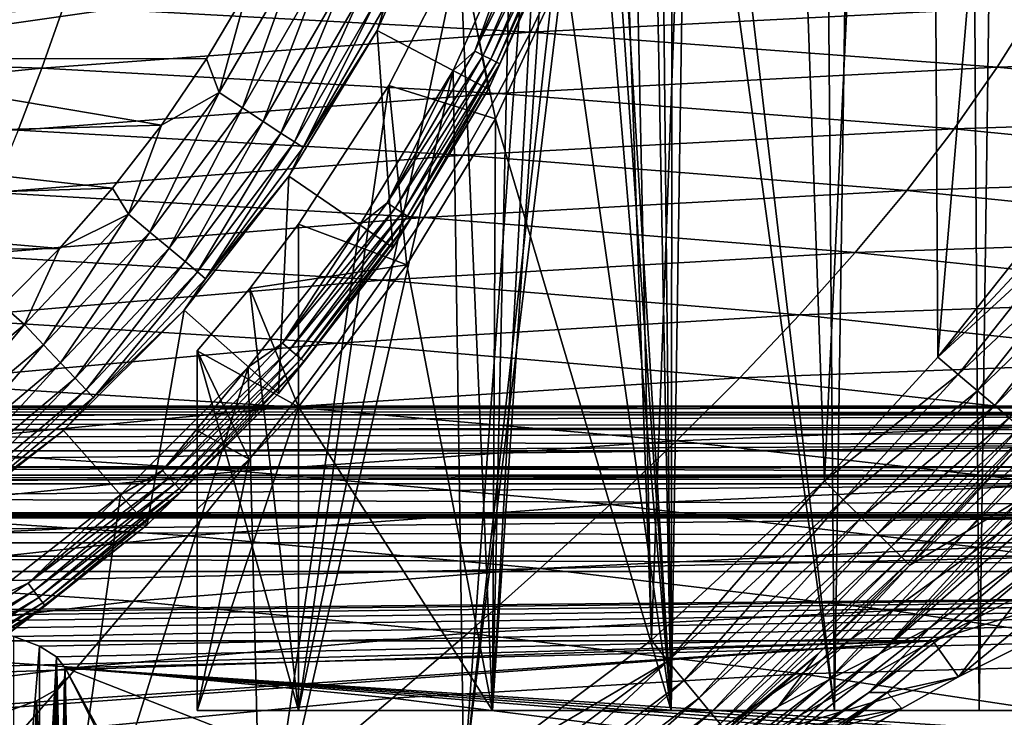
# Model space of a CAD drawing. Header units: metres. Extents: x -150 to 310, y -128 to 84.
# Tile 421 of 465: x 256.67 to 264.04, y 32.05 to 37.28. Entities that reach past the tile are written whole.
import ezdxf

# ---------------------------------------------------------------- set-up
doc = ezdxf.new("R2010")
doc.units = ezdxf.units.M
doc.layers.add('solid_26009703_SW0001_01', color=7, linetype='CONTINUOUS')

msp = doc.modelspace()

# ---------------------------------------------------------------- linework, layer by layer
at = {"layer": 'solid_26009703_SW0001_01'}
for points in [[(261.55072, 32.099998, -12.473018), (260.86496, 41.92757, -13.074885), (261.004303, 84.099998, -12.957369)], [(261.55072, 32.099998, -12.473018), (261.004303, 84.099998, -12.957369), (262.342926, 84.099998, -11.689745)], [(262.773315, 32.099998, -11.217721), (261.55072, 32.099998, -12.473018), (262.342926, 84.099998, -11.689745)], [(261.614532, 41.969818, 12.413801), (262.773315, 32.099998, 11.217721), (262.342926, 84.099998, 11.689745)], [(262.773315, 32.099998, 11.217721), (263.533142, 84.099998, 10.287792), (262.342926, 84.099998, 11.689745)], [(262.773315, 32.099998, -11.217721), (262.342926, 84.099998, -11.689745), (263.533142, 84.099998, -10.287792)], [(262.773315, 32.099998, 11.217721), (263.8573, 32.099998, 9.84706), (263.533142, 84.099998, 10.287792)], [(263.8573, 32.099998, -9.84706), (262.773315, 32.099998, -11.217721), (263.533142, 84.099998, -10.287792)], [(263.8573, 32.099998, 9.84706), (264.565948, 84.099998, 8.765393), (263.533142, 84.099998, 10.287792)], [(263.8573, 32.099998, -9.84706), (263.533142, 84.099998, -10.287792), (264.565948, 84.099998, -8.765393)], [(263.8573, 32.099998, 9.84706), (264.7966, 32.099998, 8.370223), (264.565948, 84.099998, 8.765393)], [(264.7966, 32.099998, -8.370223), (263.8573, 32.099998, -9.84706), (264.565948, 84.099998, -8.765393)], [(262.080688, 51.259975, 20), (261.402954, 32.628323, 20), (261.200012, 42.099998, 20)], [(262.080688, 51.259975, 20), (262.697601, 33.820393, 20), (261.402954, 32.628323, 20)], [(262.080688, 51.259975, 20), (263.458466, 49.970058, 20), (262.697601, 33.820393, 20)], [(263.458466, 49.970058, 20), (263.547394, 34.747684, 20), (262.697601, 33.820393, 20)], [(263.458466, 49.970058, 20), (264.703918, 48.545513, 20), (263.547394, 34.747684, 20)], [(264.703918, 48.545513, 20), (264.330536, 35.733948, 20), (263.547394, 34.747684, 20)], [(261.402954, 32.628323, 20), (261.117737, 40.746456, 20), (261.200012, 42.099998, 20)], [(261.614532, 41.969818, 12.413801), (261.558502, 40.925991, 12.466007), (262.773315, 32.099998, 11.217721)], [(261.55072, 32.099998, -12.473018), (260.800262, 40.924107, -13.128388), (260.86496, 41.92757, -13.074885)], [(261.558502, 40.925991, 12.466007), (261.403076, 39.863228, 12.608326), (261.55072, 32.099998, 12.473018)], [(261.558502, 40.925991, 12.466007), (261.55072, 32.099998, 12.473018), (262.773315, 32.099998, 11.217721)], [(260.212463, 32.099998, -13.590345), (260.638367, 39.911678, -13.2599), (260.800262, 40.924107, -13.128388)], [(261.55072, 32.099998, -12.473018), (260.212463, 32.099998, -13.590345), (260.800262, 40.924107, -13.128388)], [(259.997284, 31.571125, 20), (260.874573, 39.420658, 20), (261.117737, 40.746456, 20)], [(259.997284, 31.571125, 20), (261.117737, 40.746456, 20), (261.402954, 32.628323, 20)], [(260.212463, 32.099998, -13.590345), (260.362854, 38.87582, -13.476315), (260.638367, 39.911678, -13.2599)], [(261.403076, 39.863228, 12.608326), (261.143829, 38.776711, 12.838025), (261.55072, 32.099998, 12.473018)], [(259.997284, 31.571125, 20), (260.472046, 38.128052, 20), (260.874573, 39.420658, 20)], [(260.212463, 32.099998, -13.590345), (259.967041, 37.823978, -13.77164), (260.362854, 38.87582, -13.476315)], [(261.143829, 38.776711, 12.838025), (260.756378, 37.663212, 13.164364), (261.55072, 32.099998, 12.473018)], [(259.346802, 37.19442, -9.0349), (259.869965, 38.356819, -9.0349), (260.182739, 36.755657, 18)], [(259.404907, 37.376675, -9.251587), (259.869965, 38.356819, -9.0349), (259.346802, 37.19442, -9.0349)], [(259.869965, 38.356819, -9.0349), (260.752655, 38.021931, 18), (260.182739, 36.755657, 18)], [(260.472046, 38.128052, 20), (260.078064, 37.038601, 19.989779), (260.597534, 38.242817, 19.989779)], [(260.665588, 38.218048, 19.959768), (260.597534, 38.242817, 19.989779), (260.078064, 37.038601, 19.989779)], [(260.665588, 38.218048, 19.959768), (260.078064, 37.038601, 19.989779), (260.142792, 37.0061, 19.959768)], [(260.665588, 38.218048, 19.959768), (260.142792, 37.0061, 19.959768), (260.723999, 38.196781, 19.912022)], [(260.472046, 38.128052, 20), (259.916565, 36.894657, 20), (260.078064, 37.038601, 19.989779)], [(259.997284, 31.571125, 20), (259.916565, 36.894657, 20), (260.472046, 38.128052, 20)], [(260.142792, 37.0061, 19.959768), (260.198364, 36.978195, 19.912022), (260.723999, 38.196781, 19.912022)], [(260.723999, 38.196781, 19.912022), (260.198364, 36.978195, 19.912022), (260.768799, 38.180473, 19.849796)], [(260.198364, 36.978195, 19.912022), (260.240967, 36.956795, 19.849796), (260.768799, 38.180473, 19.849796)], [(260.768799, 38.180473, 19.849796), (260.240967, 36.956795, 19.849796), (260.796936, 38.170238, 19.777342)], [(260.240967, 36.956795, 19.849796), (260.2677, 36.943359, 19.777342), (260.796936, 38.170238, 19.777342)], [(260.796936, 38.170238, 19.777342), (260.2677, 36.943359, 19.777342), (260.752686, 38.022045, 19.700001)], [(260.752686, 38.022045, 19.700001), (260.182739, 36.755684, 19.700001), (260.752655, 38.021931, 18)], [(260.2677, 36.943359, 19.777342), (260.182739, 36.755684, 19.700001), (260.752686, 38.022045, 19.700001)], [(260.182739, 36.755684, 19.700001), (260.182739, 36.755657, 18), (260.752655, 38.021931, 18)], [(258.757568, 32.099998, -14.570685), (259.434387, 36.781345, -14.141871), (259.967041, 37.823978, -13.77164)], [(260.212463, 32.099998, -13.590345), (258.757568, 32.099998, -14.570685), (259.967041, 37.823978, -13.77164)], [(259.434387, 36.781345, -14.141871), (260.233429, 36.533176, 13.574856), (259.967041, 37.823978, -13.77164)], [(259.967041, 37.823978, -13.77164), (260.233429, 36.533176, 13.574856), (260.756378, 37.663212, 13.164364)], [(254.776978, 36.983772, -10), (255.430283, 37.682781, -10), (258.376434, 37.500546, -10)], [(258.733582, 37.713833, -9.976264), (258.165314, 36.729584, -9.976264), (258.376434, 37.500546, -10)], [(258.338684, 36.615562, -9.905623), (258.165314, 36.729584, -9.976264), (258.733582, 37.713833, -9.976264)], [(258.919006, 37.620708, -9.905623), (258.338684, 36.615562, -9.905623), (258.733582, 37.713833, -9.976264)], [(260.496521, 37.18232, 223.35112), (260.712738, 37.64011, 221.941879), (256.998322, 37.370857, 223.089645)], [(258.495026, 36.512741, -9.791473), (258.338684, 36.615562, -9.905623), (258.919006, 37.620708, -9.905623)], [(259.086212, 37.536728, -9.791473), (258.495026, 36.512741, -9.791473), (258.919006, 37.620708, -9.905623)], [(260.756378, 37.663212, 13.164364), (260.233429, 36.533176, 13.574856), (261.55072, 32.099998, 12.473018)], [(264.279724, 37.377167, 222.287445), (260.712738, 37.64011, 221.941879), (260.496521, 37.18232, 223.35112)], [(258.626831, 36.426052, -9.639297), (258.495026, 36.512741, -9.791473), (259.086212, 37.536728, -9.791473)], [(259.227203, 37.465927, -9.639297), (258.626831, 36.426052, -9.639297), (259.086212, 37.536728, -9.791473)], [(256.998322, 37.370857, 223.089645), (253.497925, 37.483974, 222.9328), (253.417389, 37.024075, 224.315628)], [(254.776978, 36.983772, -10), (258.376434, 37.500546, -10), (258.070007, 36.981766, -10)], [(258.165314, 36.729584, -9.976264), (258.070007, 36.981766, -10), (258.376434, 37.500546, -10)], [(258.727753, 36.359665, -9.456406), (258.626831, 36.426052, -9.639297), (259.227203, 37.465927, -9.639297)], [(259.335144, 37.411709, -9.456406), (258.727753, 36.359665, -9.456406), (259.227203, 37.465927, -9.639297)], [(258.792969, 36.316769, -9.251587), (258.727753, 36.359665, -9.456406), (259.335144, 37.411709, -9.456406)], [(259.404907, 37.376675, -9.251587), (258.792969, 36.316769, -9.251587), (259.335144, 37.411709, -9.456406)], [(256.837189, 36.910828, 224.480423), (256.998322, 37.370857, 223.089645), (253.417389, 37.024075, 224.315628)], [(260.496521, 37.18232, 223.35112), (256.998322, 37.370857, 223.089645), (256.837189, 36.910828, 224.480423)], [(259.404907, 37.376675, -9.251587), (259.346802, 37.19442, -9.0349), (258.792969, 36.316769, -9.251587)], [(263.991486, 36.91848, 223.717239), (264.279724, 37.377167, 222.287445), (260.496521, 37.18232, 223.35112)], [(267.842285, 37.039299, 222.731812), (264.279724, 37.377167, 222.287445), (263.991486, 36.91848, 223.717239)], [(260.254852, 36.722073, 224.755173), (260.496521, 37.18232, 223.35112), (256.837189, 36.910828, 224.480423)], [(258.687347, 36.103554, -9.0349), (259.346802, 37.19442, -9.0349), (259.464386, 35.567352, 18)], [(258.792969, 36.316769, -9.251587), (259.346802, 37.19442, -9.0349), (258.687347, 36.103554, -9.0349)], [(259.346802, 37.19442, -9.0349), (260.182739, 36.755657, 18), (259.464386, 35.567352, 18)], [(263.991486, 36.91848, 223.717239), (260.496521, 37.18232, 223.35112), (260.254852, 36.722073, 224.755173)], [(256.837189, 36.910828, 224.480423), (253.417389, 37.024075, 224.315628), (253.328659, 36.560699, 225.695572)], [(259.916565, 36.894657, 20), (259.422333, 35.902832, 19.989779), (260.078064, 37.038601, 19.989779)], [(260.142792, 37.0061, 19.959768), (260.078064, 37.038601, 19.989779), (259.422333, 35.902832, 19.989779)], [(267.482056, 36.579449, 224.188034), (267.842285, 37.039299, 222.731812), (263.991486, 36.91848, 223.717239)], [(254.037613, 36.382114, -10), (254.776978, 36.983772, -10), (257.733551, 36.485775, -10)], [(254.776978, 36.983772, -10), (258.070007, 36.981766, -10), (257.733551, 36.485775, -10)], [(258.165314, 36.729584, -9.976264), (257.733551, 36.485775, -10), (258.070007, 36.981766, -10)], [(260.142792, 37.0061, 19.959768), (259.422333, 35.902832, 19.989779), (259.482849, 35.863037, 19.959768)], [(260.142792, 37.0061, 19.959768), (259.482849, 35.863037, 19.959768), (260.198364, 36.978195, 19.912022)], [(259.482849, 35.863037, 19.959768), (259.53479, 35.828869, 19.912022), (260.198364, 36.978195, 19.912022)], [(260.198364, 36.978195, 19.912022), (259.53479, 35.828869, 19.912022), (260.240967, 36.956795, 19.849796)], [(259.53479, 35.828869, 19.912022), (259.574615, 35.80267, 19.849796), (260.240967, 36.956795, 19.849796)], [(260.240967, 36.956795, 19.849796), (259.574615, 35.80267, 19.849796), (260.2677, 36.943359, 19.777342)], [(259.574615, 35.80267, 19.849796), (259.59964, 35.786221, 19.777342), (260.2677, 36.943359, 19.777342)], [(260.2677, 36.943359, 19.777342), (259.59964, 35.786221, 19.777342), (260.182739, 36.755684, 19.700001)], [(256.659637, 36.447605, 225.867371), (256.837189, 36.910828, 224.480423), (253.328659, 36.560699, 225.695572)], [(260.254852, 36.722073, 224.755173), (256.837189, 36.910828, 224.480423), (256.659637, 36.447605, 225.867371)], [(258.482086, 30.649908, 20), (259.217865, 35.738667, 20), (259.916565, 36.894657, 20)], [(258.482086, 30.649908, 20), (259.916565, 36.894657, 20), (259.997284, 31.571125, 20)], [(259.916565, 36.894657, 20), (259.217865, 35.738667, 20), (259.422333, 35.902832, 19.989779)], [(263.669281, 36.457916, 225.139862), (263.991486, 36.91848, 223.717239), (260.254852, 36.722073, 224.755173)], [(267.482056, 36.579449, 224.188034), (263.991486, 36.91848, 223.717239), (263.669281, 36.457916, 225.139862)], [(259.988556, 36.259094, 226.153793), (260.254852, 36.722073, 224.755173), (256.659637, 36.447605, 225.867371)], [(258.165314, 36.729584, -9.976264), (257.486633, 35.817963, -9.976264), (257.733551, 36.485775, -10)], [(257.645599, 35.684586, -9.905623), (257.486633, 35.817963, -9.976264), (258.165314, 36.729584, -9.976264)], [(258.338684, 36.615562, -9.905623), (257.645599, 35.684586, -9.905623), (258.165314, 36.729584, -9.976264)], [(258.757568, 35.743221, -14.570685), (259.571167, 35.439709, 14.04966), (259.434387, 36.781345, -14.141871)], [(258.757568, 32.099998, -14.570685), (258.757568, 35.743221, -14.570685), (259.434387, 36.781345, -14.141871)], [(259.434387, 36.781345, -14.141871), (259.571167, 35.439709, 14.04966), (260.233429, 36.533176, 13.574856)], [(260.182739, 36.755684, 19.700001), (259.464325, 35.567257, 19.700001), (260.182739, 36.755657, 18)], [(259.59964, 35.786221, 19.777342), (259.464325, 35.567257, 19.700001), (260.182739, 36.755684, 19.700001)], [(259.464325, 35.567257, 19.700001), (259.464386, 35.567352, 18), (260.182739, 36.755657, 18)], [(263.669281, 36.457916, 225.139862), (260.254852, 36.722073, 224.755173), (259.988556, 36.259094, 226.153793)], [(257.78894, 35.564308, -9.791473), (257.645599, 35.684586, -9.905623), (258.338684, 36.615562, -9.905623)], [(258.495026, 36.512741, -9.791473), (257.78894, 35.564308, -9.791473), (258.338684, 36.615562, -9.905623)], [(267.079376, 36.118477, 225.634552), (267.482056, 36.579449, 224.188034), (263.669281, 36.457916, 225.139862)], [(257.90979, 35.462902, -9.639297), (257.78894, 35.564308, -9.791473), (258.495026, 36.512741, -9.791473)], [(258.626831, 36.426052, -9.639297), (257.90979, 35.462902, -9.639297), (258.495026, 36.512741, -9.791473)], [(260.233429, 36.533176, 13.574856), (259.571167, 35.439709, 14.04966), (260.212463, 32.099998, 13.590345)], [(260.233429, 36.533176, 13.574856), (260.212463, 32.099998, 13.590345), (261.55072, 32.099998, 12.473018)], [(254.037613, 36.382114, -10), (257.733551, 36.485775, -10), (257.36618, 36.012222, -10)], [(259.988556, 36.259094, 226.153793), (256.659637, 36.447605, 225.867371), (256.466309, 35.980865, 227.250427)], [(257.486633, 35.817963, -9.976264), (257.36618, 36.012222, -10), (257.733551, 36.485775, -10)], [(263.31427, 35.995277, 226.554855), (263.669281, 36.457916, 225.139862), (259.988556, 36.259094, 226.153793)], [(267.079376, 36.118477, 225.634552), (263.669281, 36.457916, 225.139862), (263.31427, 35.995277, 226.554855)], [(253.219437, 35.884369, -10), (254.037613, 36.382114, -10), (257.36618, 36.012222, -10)], [(258.002319, 35.385246, -9.456406), (257.90979, 35.462902, -9.639297), (258.626831, 36.426052, -9.639297)], [(258.727753, 36.359665, -9.456406), (258.002319, 35.385246, -9.456406), (258.626831, 36.426052, -9.639297)], [(258.062134, 35.335068, -9.251587), (258.002319, 35.385246, -9.456406), (258.727753, 36.359665, -9.456406)], [(258.792969, 36.316769, -9.251587), (258.062134, 35.335068, -9.251587), (258.727753, 36.359665, -9.456406)], [(258.792969, 36.316769, -9.251587), (258.687347, 36.103554, -9.0349), (258.062134, 35.335068, -9.251587)], [(259.698547, 35.793118, 227.546753), (259.988556, 36.259094, 226.153793), (256.466309, 35.980865, 227.250427)], [(263.31427, 35.995277, 226.554855), (259.988556, 36.259094, 226.153793), (259.698547, 35.793118, 227.546753)], [(257.901215, 35.100128, -9.0349), (258.687347, 36.103554, -9.0349), (258.60791, 34.474125, 18)], [(258.062134, 35.335068, -9.251587), (258.687347, 36.103554, -9.0349), (257.901215, 35.100128, -9.0349)], [(258.687347, 36.103554, -9.0349), (259.464386, 35.567352, 18), (258.60791, 34.474125, 18)], [(266.635712, 35.656265, 227.070557), (267.079376, 36.118477, 225.634552), (263.31427, 35.995277, 226.554855)], [(253.219437, 35.884369, -10), (257.36618, 36.012222, -10), (256.967834, 35.560192, -10)], [(257.486633, 35.817963, -9.976264), (256.967834, 35.560192, -10), (257.36618, 36.012222, -10)], [(262.927643, 35.530357, 227.9617), (263.31427, 35.995277, 226.554855), (259.698547, 35.793118, 227.546753)], [(266.635712, 35.656265, 227.070557), (263.31427, 35.995277, 226.554855), (262.927643, 35.530357, 227.9617)], [(259.698547, 35.793118, 227.546753), (256.466309, 35.980865, 227.250427), (256.257782, 35.510296, 228.629486)], [(252.344162, 35.504612, -10), (253.219437, 35.884369, -10), (256.967834, 35.560192, -10)], [(259.217865, 35.738667, 20), (258.639191, 34.850868, 19.989779), (259.422333, 35.902832, 19.989779)], [(259.482849, 35.863037, 19.959768), (259.422333, 35.902832, 19.989779), (258.639191, 34.850868, 19.989779)], [(259.482849, 35.863037, 19.959768), (258.639191, 34.850868, 19.989779), (258.694672, 34.804317, 19.959768)], [(259.482849, 35.863037, 19.959768), (258.694672, 34.804317, 19.959768), (259.53479, 35.828869, 19.912022)], [(259.385742, 35.323868, 228.933807), (259.698547, 35.793118, 227.546753), (256.257782, 35.510296, 228.629486)], [(257.486633, 35.817963, -9.976264), (256.706726, 34.991295, -9.976264), (256.967834, 35.560192, -10)], [(256.849121, 34.840366, -9.905623), (256.706726, 34.991295, -9.976264), (257.486633, 35.817963, -9.976264)], [(257.645599, 35.684586, -9.905623), (256.849121, 34.840366, -9.905623), (257.486633, 35.817963, -9.976264)], [(258.694672, 34.804317, 19.959768), (258.742279, 34.764351, 19.912022), (259.53479, 35.828869, 19.912022)], [(259.53479, 35.828869, 19.912022), (258.742279, 34.764351, 19.912022), (259.574615, 35.80267, 19.849796)], [(258.742279, 34.764351, 19.912022), (258.778809, 34.733704, 19.849796), (259.574615, 35.80267, 19.849796)], [(259.574615, 35.80267, 19.849796), (258.778809, 34.733704, 19.849796), (259.59964, 35.786221, 19.777342)], [(258.778809, 34.733704, 19.849796), (258.801758, 34.714462, 19.777342), (259.59964, 35.786221, 19.777342)], [(259.59964, 35.786221, 19.777342), (258.801758, 34.714462, 19.777342), (259.464325, 35.567257, 19.700001)], [(262.927643, 35.530357, 227.9617), (259.698547, 35.793118, 227.546753), (259.385742, 35.323868, 228.933807)], [(259.217865, 35.738667, 20), (258.382843, 34.672512, 20), (258.639191, 34.850868, 19.989779)], [(258.482086, 30.649908, 20), (258.382843, 34.672512, 20), (259.217865, 35.738667, 20)], [(258.393738, 35.260426, -14.364875), (259.571167, 35.439709, 14.04966), (258.757568, 35.743221, -14.570685)], [(258.393738, 35.260426, -14.364875), (258.757568, 35.743221, -14.570685), (258.757568, 32.099998, -14.570685)], [(264.411163, 35.674419, 20.0056), (263.547394, 34.747684, 20), (264.330536, 35.733948, 20)], [(256.977509, 34.704258, -9.791473), (256.849121, 34.840366, -9.905623), (257.645599, 35.684586, -9.905623)], [(257.78894, 35.564308, -9.791473), (256.977509, 34.704258, -9.791473), (257.645599, 35.684586, -9.905623)], [(266.152588, 35.192699, 228.495255), (266.635712, 35.656265, 227.070557), (262.927643, 35.530357, 227.9617)], [(264.411163, 35.674419, 20.0056), (264.490814, 35.61565, 20.022324), (263.547394, 34.747684, 20)], [(252.344162, 35.504612, -10), (256.967834, 35.560192, -10), (256.543243, 35.134941, -10)], [(256.706726, 34.991295, -9.976264), (256.543243, 35.134941, -10), (256.967834, 35.560192, -10)], [(257.085785, 34.589512, -9.639297), (256.977509, 34.704258, -9.791473), (257.78894, 35.564308, -9.791473)], [(257.90979, 35.462902, -9.639297), (257.085785, 34.589512, -9.639297), (257.78894, 35.564308, -9.791473)], [(259.464325, 35.567257, 19.700001), (258.60788, 34.474091, 19.700001), (258.60791, 34.474125, 18)], [(258.801758, 34.714462, 19.777342), (258.60788, 34.474091, 19.700001), (259.464325, 35.567257, 19.700001)], [(259.464325, 35.567257, 19.700001), (258.60791, 34.474125, 18), (259.464386, 35.567352, 18)], [(264.490814, 35.61565, 20.022324), (263.699005, 34.61842, 20.022324), (263.547394, 34.747684, 20)], [(264.490814, 35.61565, 20.022324), (264.643158, 35.503246, 20.088181), (263.699005, 34.61842, 20.022324)], [(259.385742, 35.323868, 228.933807), (256.257782, 35.510296, 228.629486), (256.034668, 35.035572, 230.004517)], [(262.510651, 35.062954, 229.359924), (262.927643, 35.530357, 227.9617), (259.385742, 35.323868, 228.933807)], [(266.152588, 35.192699, 228.495255), (262.927643, 35.530357, 227.9617), (262.510651, 35.062954, 229.359924)], [(264.643158, 35.503246, 20.088181), (263.843018, 34.49551, 20.088196), (263.699005, 34.61842, 20.022324)], [(264.643158, 35.503246, 20.088181), (264.779968, 35.402283, 20.194309), (263.843018, 34.49551, 20.088196)], [(257.168701, 34.501637, -9.456406), (257.085785, 34.589512, -9.639297), (257.90979, 35.462902, -9.639297)], [(258.002319, 35.385246, -9.456406), (257.168701, 34.501637, -9.456406), (257.90979, 35.462902, -9.639297)], [(258.393738, 35.260426, -14.364875), (258.757568, 34.373852, 14.570685), (259.571167, 35.439709, 14.04966)], [(259.571167, 35.439709, 14.04966), (258.757568, 34.373852, 14.570685), (260.212463, 32.099998, 13.590345)], [(264.779968, 35.402283, 20.194309), (263.972382, 34.385113, 20.194344), (263.843018, 34.49551, 20.088196)], [(264.779968, 35.402283, 20.194309), (264.894531, 35.31776, 20.335459), (263.972382, 34.385113, 20.194344)], [(259.051056, 34.851078, 230.314713), (259.385742, 35.323868, 228.933807), (256.034668, 35.035572, 230.004517)], [(257.22226, 34.444855, -9.251587), (257.168701, 34.501637, -9.456406), (258.002319, 35.385246, -9.456406)], [(258.062134, 35.335068, -9.251587), (257.22226, 34.444855, -9.251587), (258.002319, 35.385246, -9.456406)], [(258.062134, 35.335068, -9.251587), (257.901215, 35.100128, -9.0349), (257.22226, 34.444855, -9.251587)], [(262.510651, 35.062954, 229.359924), (259.385742, 35.323868, 228.933807), (259.051056, 34.851078, 230.314713)], [(258.393738, 35.260426, -14.364875), (258, 34.79406, -14.142136), (258.757568, 34.373852, 14.570685)], [(258.393738, 35.260426, -14.364875), (258.757568, 32.099998, -14.570685), (258, 34.79406, -14.142136)], [(264.894531, 35.31776, 20.335459), (264.080658, 34.292713, 20.335503), (263.972382, 34.385113, 20.194344)], [(265.63147, 34.727661, 229.907852), (266.152588, 35.192699, 228.495255), (262.510651, 35.062954, 229.359924)], [(256.706726, 34.991295, -9.976264), (255.836105, 34.260757, -9.976264), (256.543243, 35.134941, -10)], [(256.999878, 34.19878, -9.0349), (257.901215, 35.100128, -9.0349), (257.625885, 33.492096, 18)], [(257.22226, 34.444855, -9.251587), (257.901215, 35.100128, -9.0349), (256.999878, 34.19878, -9.0349)], [(257.901215, 35.100128, -9.0349), (258.60791, 34.474125, 18), (257.625885, 33.492096, 18)], [(259.051056, 34.851078, 230.314713), (256.034668, 35.035572, 230.004517), (255.79776, 34.556374, 231.375443)], [(262.064484, 34.592861, 230.749054), (262.510651, 35.062954, 229.359924), (259.051056, 34.851078, 230.314713)], [(265.63147, 34.727661, 229.907852), (262.510651, 35.062954, 229.359924), (262.064484, 34.592861, 230.749054)], [(255.960007, 34.094318, -9.905623), (255.836105, 34.260757, -9.976264), (256.706726, 34.991295, -9.976264)], [(256.849121, 34.840366, -9.905623), (255.960007, 34.094318, -9.905623), (256.706726, 34.991295, -9.976264)], [(258.69574, 34.374458, 231.689285), (259.051056, 34.851078, 230.314713), (255.79776, 34.556374, 231.375443)], [(256.071747, 33.944225, -9.791473), (255.960007, 34.094318, -9.905623), (256.849121, 34.840366, -9.905623)], [(256.977509, 34.704258, -9.791473), (256.071747, 33.944225, -9.791473), (256.849121, 34.840366, -9.905623)], [(258.382843, 34.672512, 20), (257.739197, 33.896938, 19.989779), (258.639191, 34.850868, 19.989779)], [(258.694672, 34.804317, 19.959768), (258.639191, 34.850868, 19.989779), (257.739197, 33.896938, 19.989779)], [(262.064484, 34.592861, 230.749054), (259.051056, 34.851078, 230.314713), (258.69574, 34.374458, 231.689285)], [(258.694672, 34.804317, 19.959768), (257.739197, 33.896938, 19.989779), (257.788879, 33.844261, 19.959768)], [(258.694672, 34.804317, 19.959768), (257.788879, 33.844261, 19.959768), (258.742279, 34.764351, 19.912022)], [(257.788879, 33.844261, 19.959768), (257.831543, 33.799034, 19.912022), (258.742279, 34.764351, 19.912022)], [(258.742279, 34.764351, 19.912022), (257.831543, 33.799034, 19.912022), (258.778809, 34.733704, 19.849796)], [(257.831543, 33.799034, 19.912022), (257.864288, 33.764351, 19.849796), (258.778809, 34.733704, 19.849796)], [(258.778809, 34.733704, 19.849796), (257.864288, 33.764351, 19.849796), (258.801758, 34.714462, 19.777342)], [(258, 34.79406, -14.142136), (258.389252, 33.984207, 14.362322), (258.757568, 34.373852, 14.570685)], [(258, 32.099998, -14.142136), (258, 34.79406, -14.142136), (258.757568, 32.099998, -14.570685)], [(258, 34.79406, -14.142136), (258, 34.196991, -0.158705), (258.389252, 33.984207, 14.362322)], [(258, 32.099998, 14.142136), (258, 34.196991, -0.158705), (258, 34.79406, -14.142136)], [(258, 32.099998, -14.142136), (258, 32.099998, 14.142136), (258, 34.79406, -14.142136)], [(263.699005, 34.61842, 20.022324), (262.697601, 33.820393, 20), (263.547394, 34.747684, 20)], [(265.130096, 34.767872, 57.77029), (264.175873, 33.691929, 58.061531), (263.762085, 33.441593, 39.713192)], [(264.692017, 34.477161, 39.331886), (265.130096, 34.767872, 57.77029), (263.762085, 33.441593, 39.713192)], [(256.165955, 33.817684, -9.639297), (256.071747, 33.944225, -9.791473), (256.977509, 34.704258, -9.791473)], [(257.085785, 34.589512, -9.639297), (256.165955, 33.817684, -9.639297), (256.977509, 34.704258, -9.791473)], [(256.882965, 29.884733, 20), (257.426453, 33.716602, 20), (258.382843, 34.672512, 20)], [(256.882965, 29.884733, 20), (258.382843, 34.672512, 20), (258.482086, 30.649908, 20)], [(258.382843, 34.672512, 20), (257.426453, 33.716602, 20), (257.739197, 33.896938, 19.989779)], [(257.864288, 33.764351, 19.849796), (257.884827, 33.74258, 19.777342), (258.801758, 34.714462, 19.777342)], [(258.801758, 34.714462, 19.777342), (257.884827, 33.74258, 19.777342), (258.60788, 34.474091, 19.700001)], [(265.073914, 34.261032, 231.307571), (265.63147, 34.727661, 229.907852), (262.064484, 34.592861, 230.749054)], [(256.238098, 33.720779, -9.456406), (256.165955, 33.817684, -9.639297), (257.085785, 34.589512, -9.639297)], [(257.168701, 34.501637, -9.456406), (256.238098, 33.720779, -9.456406), (257.085785, 34.589512, -9.639297)], [(261.59079, 34.11985, 232.128723), (262.064484, 34.592861, 230.749054), (258.69574, 34.374458, 231.689285)], [(265.073914, 34.261032, 231.307571), (262.064484, 34.592861, 230.749054), (261.59079, 34.11985, 232.128723)], [(263.699005, 34.61842, 20.022324), (262.838684, 33.679642, 20.022346), (262.697601, 33.820393, 20)], [(263.699005, 34.61842, 20.022324), (263.843018, 34.49551, 20.088196), (262.838684, 33.679642, 20.022346)], [(258.69574, 34.374458, 231.689285), (255.79776, 34.556374, 231.375443), (255.548172, 34.072365, 232.742279)], [(256.284729, 33.658165, -9.251587), (256.238098, 33.720779, -9.456406), (257.168701, 34.501637, -9.456406)], [(257.22226, 34.444855, -9.251587), (256.284729, 33.658165, -9.251587), (257.168701, 34.501637, -9.456406)], [(257.22226, 34.444855, -9.251587), (256.999878, 34.19878, -9.0349), (256.284729, 33.658165, -9.251587)], [(257.625916, 33.492126, 19.700001), (257.625885, 33.492096, 18), (258.60791, 34.474125, 18)], [(258.60788, 34.474091, 19.700001), (257.625916, 33.492126, 19.700001), (258.60791, 34.474125, 18)], [(257.884827, 33.74258, 19.777342), (257.625916, 33.492126, 19.700001), (258.60788, 34.474091, 19.700001)], [(263.843018, 34.49551, 20.088196), (262.974579, 33.545963, 20.088854), (262.838684, 33.679642, 20.022346)], [(263.843018, 34.49551, 20.088196), (263.972382, 34.385113, 20.194344), (262.974579, 33.545963, 20.088854)], [(264.692017, 34.477161, 39.331886), (263.762085, 33.441593, 39.713192), (263.338165, 33.188259, 20.893064)], [(264.692017, 34.477161, 39.331886), (263.338165, 33.188259, 20.893064), (264.232025, 34.163525, 20.892473)], [(227.6474, 34.314499, 137.696564), (229.256088, 34.373852, 136.141403), (270.743927, 34.373848, 136.141449)], [(227.6474, 34.314499, 137.696564), (270.743927, 34.373848, 136.141449), (272.352661, 34.314495, 137.696625)], [(229.256088, 34.373852, 136.141403), (230.582535, 34.380898, 134.585037), (270.743927, 34.373848, 136.141449)], [(230.582535, 34.380898, 134.585037), (269.41745, 34.380898, 134.585037), (270.743927, 34.373848, 136.141449)], [(231.504959, 34.346169, 133.272812), (269.41745, 34.380898, 134.585037), (230.582535, 34.380898, 134.585037)], [(231.504959, 34.346169, 133.272812), (268.296295, 34.332218, 132.95636), (269.41745, 34.380898, 134.585037)], [(258.32135, 33.893711, 233.057419), (258.69574, 34.374458, 231.689285), (255.548172, 34.072365, 232.742279)], [(258, 32.099998, 14.142136), (258.757568, 32.099998, 14.570685), (258.757568, 34.373852, 14.570685)], [(258, 32.099998, 14.142136), (258.757568, 34.373852, 14.570685), (258.389252, 33.984207, 14.362322)], [(261.59079, 34.11985, 232.128723), (258.69574, 34.374458, 231.689285), (258.32135, 33.893711, 233.057419)], [(258.757568, 34.373852, 14.570685), (258.757568, 32.099998, 14.570685), (260.212463, 32.099998, 13.590345)], [(263.972382, 34.385113, 20.194344), (263.096466, 33.426044, 20.196173), (262.974579, 33.545963, 20.088854)], [(263.972382, 34.385113, 20.194344), (264.080658, 34.292713, 20.335503), (263.096466, 33.426044, 20.196173)], [(225.746277, 34.204208, 139.234207), (227.6474, 34.314499, 137.696564), (272.352661, 34.314495, 137.696625)], [(225.746277, 34.204208, 139.234207), (272.352661, 34.314495, 137.696625), (274.253784, 34.204205, 139.234268)], [(231.504959, 34.346169, 133.272812), (232.318726, 34.268024, 131.87326), (268.296295, 34.332218, 132.95636)], [(232.318726, 34.268024, 131.87326), (267.447449, 34.233112, 131.414093), (268.296295, 34.332218, 132.95636)], [(264.080658, 34.292713, 20.335503), (263.198242, 33.32592, 20.338905), (263.096466, 33.426044, 20.196173)], [(264.080658, 34.292713, 20.335503), (264.162476, 34.222885, 20.504667), (263.198242, 33.32592, 20.338905)], [(232.318726, 34.268024, 131.87326), (233.056046, 34.134136, 130.346451), (267.447449, 34.233112, 131.414093)], [(233.056046, 34.134136, 130.346451), (266.782776, 34.094315, 129.979233), (267.447449, 34.233112, 131.414093)], [(264.481964, 33.792652, 232.693787), (265.073914, 34.261032, 231.307571), (261.59079, 34.11985, 232.128723)], [(264.162476, 34.222885, 20.504667), (263.27475, 33.250626, 20.509867), (263.198242, 33.32592, 20.338905)], [(264.162476, 34.222885, 20.504667), (264.213776, 34.179096, 20.693447), (263.27475, 33.250626, 20.509867)], [(223.542557, 34.046326, 140.738251), (225.746277, 34.204208, 139.234207), (274.253784, 34.204205, 139.234268)], [(223.542557, 34.046326, 140.738251), (274.253784, 34.204205, 139.234268), (276.457489, 34.046322, 140.738281)], [(255.996445, 33.412647, -9.0349), (256.999878, 34.19878, -9.0349), (257.625885, 33.492096, 18)], [(256.284729, 33.658165, -9.251587), (256.999878, 34.19878, -9.0349), (255.996445, 33.412647, -9.0349)], [(258, 34.196991, -0.158705), (258, 33.609165, 14.142136), (258.389252, 33.984207, 14.362322)], [(258, 32.099998, 14.142136), (258, 33.609165, 14.142136), (258, 34.196991, -0.158705)], [(263.109222, 32.525425, 76.244926), (265.009308, 34.185066, 95.040756), (263.488342, 32.721947, 94.701599)], [(263.109222, 32.525425, 76.244926), (264.590332, 33.935913, 76.458344), (265.009308, 34.185066, 95.040756)], [(264.213776, 34.179096, 20.693447), (263.322205, 33.203949, 20.700459), (263.27475, 33.250626, 20.509867)], [(264.213776, 34.179096, 20.693447), (264.232025, 34.163525, 20.892473), (263.322205, 33.203949, 20.700459)], [(264.232025, 34.163525, 20.892473), (263.338165, 33.188259, 20.893064), (263.322205, 33.203949, 20.700459)], [(263.488342, 32.721947, 94.701599), (265.009308, 34.185066, 95.040756), (264.268677, 33.29538, 113.093071)], [(233.056046, 34.134136, 130.346451), (233.749176, 33.925819, 128.653641), (266.782776, 34.094315, 129.979233)], [(233.749176, 33.925819, 128.653641), (249.999832, 33.925819, 128.653641), (266.782776, 34.094315, 129.979233)], [(249.999832, 33.925819, 128.653641), (266.250854, 33.925819, 128.653641), (266.782776, 34.094315, 129.979233)], [(258.32135, 33.893711, 233.057419), (255.548172, 34.072365, 232.742279), (255.286926, 33.583218, 234.104996)], [(261.091705, 33.643661, 233.498672), (261.59079, 34.11985, 232.128723), (258.32135, 33.893711, 233.057419)], [(264.481964, 33.792652, 232.693787), (261.59079, 34.11985, 232.128723), (261.091705, 33.643661, 233.498672)], [(220.753189, 33.818741, 142.368561), (223.542557, 34.046326, 140.738251), (279.031219, 33.83704, 142.251602)], [(223.542557, 34.046326, 140.738251), (276.457489, 34.046322, 140.738281), (279.031219, 33.83704, 142.251602)], [(233.911682, 33.863125, 128.220856), (266.088806, 33.863132, 128.220917), (266.250854, 33.925819, 128.653641)], [(233.911682, 33.863125, 128.220856), (266.250854, 33.925819, 128.653641), (249.999832, 33.925819, 128.653641)], [(258, 32.099998, 14.142136), (258.389252, 33.984207, 14.362322), (258, 33.609165, 14.142136)], [(264.399139, 33.824684, 67.969391), (264.590332, 33.935913, 76.458344), (263.109222, 32.525425, 76.244926)], [(233.911682, 33.863125, 128.220856), (234.073685, 33.797848, 127.788521), (266.088806, 33.863132, 128.220917)], [(234.073685, 33.797848, 127.788521), (250, 33.797848, 127.788521), (266.088806, 33.863132, 128.220917)], [(250, 33.797848, 127.788521), (265.926392, 33.797848, 127.788521), (266.088806, 33.863132, 128.220917)], [(257.929504, 33.408535, 234.418991), (258.32135, 33.893711, 233.057419), (255.286926, 33.583218, 234.104996)], [(257.426453, 33.716602, 20), (256.734558, 33.05394, 19.989779), (257.739197, 33.896938, 19.989779)], [(257.788879, 33.844261, 19.959768), (257.739197, 33.896938, 19.989779), (256.734558, 33.05394, 19.989779)], [(261.091705, 33.643661, 233.498672), (258.32135, 33.893711, 233.057419), (257.929504, 33.408535, 234.418991)], [(220.753189, 33.818741, 142.368561), (281.85083, 33.581394, 143.738922), (218.184708, 33.581394, 143.738922)], [(220.753189, 33.818741, 142.368561), (279.031219, 33.83704, 142.251602), (281.85083, 33.581394, 143.738922)], [(234.656509, 33.545372, 126.257912), (265.343018, 33.545162, 126.256714), (265.926392, 33.797848, 127.788521)], [(234.656509, 33.545372, 126.257912), (265.926392, 33.797848, 127.788521), (250, 33.797848, 127.788521)], [(257.788879, 33.844261, 19.959768), (256.734558, 33.05394, 19.989779), (256.777802, 32.995846, 19.959768)], [(257.788879, 33.844261, 19.959768), (256.777802, 32.995846, 19.959768), (257.831543, 33.799034, 19.912022)], [(256.777802, 32.995846, 19.959768), (256.814911, 32.945976, 19.912022), (257.831543, 33.799034, 19.912022)], [(257.831543, 33.799034, 19.912022), (256.814911, 32.945976, 19.912022), (257.864288, 33.764351, 19.849796)], [(263.858276, 33.322319, 234.066055), (264.481964, 33.792652, 232.693787), (261.091705, 33.643661, 233.498672)], [(261.402954, 32.628323, 20), (262.697601, 33.820393, 20), (261.524567, 32.470623, 20.022348)], [(262.697601, 33.820393, 20), (262.838684, 33.679642, 20.022346), (261.524567, 32.470623, 20.022348)], [(264.175873, 33.691929, 58.061531), (264.399139, 33.824684, 67.969391), (263.109222, 32.525425, 76.244926)], [(267.368225, 33.392963, 233.384476), (264.481964, 33.792652, 232.693787), (263.858276, 33.322319, 234.066055)], [(257.426453, 33.716602, 20), (256.363159, 32.883347, 20), (256.734558, 33.05394, 19.989779)], [(256.882965, 29.884733, 20), (256.363159, 32.883347, 20), (257.426453, 33.716602, 20)], [(256.814911, 32.945976, 19.912022), (256.843384, 32.907726, 19.849796), (257.864288, 33.764351, 19.849796)], [(257.864288, 33.764351, 19.849796), (256.843384, 32.907726, 19.849796), (257.884827, 33.74258, 19.777342)], [(256.843384, 32.907726, 19.849796), (256.861267, 32.883717, 19.777342), (257.884827, 33.74258, 19.777342)], [(257.884827, 33.74258, 19.777342), (256.861267, 32.883717, 19.777342), (257.625916, 33.492126, 19.700001)], [(260.569366, 33.16404, 234.858643), (261.091705, 33.643661, 233.498672), (257.929504, 33.408535, 234.418991)], [(263.858276, 33.322319, 234.066055), (261.091705, 33.643661, 233.498672), (260.569366, 33.16404, 234.858643)], [(261.524567, 32.470623, 20.022348), (262.838684, 33.679642, 20.022346), (261.646545, 32.32415, 20.088856)], [(262.838684, 33.679642, 20.022346), (262.974579, 33.545963, 20.088854), (261.646545, 32.32415, 20.088856)], [(262.730652, 32.331139, 57.784782), (264.175873, 33.691929, 58.061531), (263.109222, 32.525425, 76.244926)], [(263.762085, 33.441593, 39.713192), (264.175873, 33.691929, 58.061531), (262.730652, 32.331139, 57.784782)], [(217.744492, 33.542385, 143.9431), (217.965561, 33.56163, 143.842987), (282.255432, 33.542393, 143.943069)], [(217.965561, 33.56163, 143.842987), (218.184708, 33.581394, 143.738922), (282.053345, 33.561947, 143.841324)], [(217.965561, 33.56163, 143.842987), (282.053345, 33.561947, 143.841324), (282.255432, 33.542393, 143.943069)], [(218.184708, 33.581394, 143.738922), (281.85083, 33.581394, 143.738922), (282.053345, 33.561947, 143.841324)], [(257.929504, 33.408535, 234.418991), (255.286926, 33.583218, 234.104996), (255.015106, 33.088593, 235.463577)], [(216.006058, 33.355789, 144.858429), (217.744492, 33.542385, 143.9431), (283.994232, 33.355755, 144.858582)], [(217.744492, 33.542385, 143.9431), (282.255432, 33.542393, 143.943069), (283.994232, 33.355755, 144.858582)], [(234.656509, 33.545372, 126.257912), (235.272385, 33.256634, 124.713936), (265.343018, 33.545162, 126.256714)], [(235.272385, 33.256634, 124.713936), (264.727631, 33.256634, 124.713936), (265.343018, 33.545162, 126.256714)], [(255.996445, 33.412647, -9.0349), (257.625885, 33.492096, 18), (256.532654, 32.63562, 18)], [(256.532745, 32.635685, 19.700001), (256.532654, 32.63562, 18), (257.625885, 33.492096, 18)], [(257.625916, 33.492126, 19.700001), (256.532745, 32.635685, 19.700001), (257.625885, 33.492096, 18)], [(256.861267, 32.883717, 19.777342), (256.532745, 32.635685, 19.700001), (257.625916, 33.492126, 19.700001)], [(261.646545, 32.32415, 20.088856), (262.974579, 33.545963, 20.088854), (261.755951, 32.192753, 20.196175)], [(262.974579, 33.545963, 20.088854), (263.096466, 33.426044, 20.196173), (261.755951, 32.192753, 20.196175)], [(257.52179, 32.918625, 235.773895), (257.929504, 33.408535, 234.418991), (255.015106, 33.088593, 235.463577)], [(260.569366, 33.16404, 234.858643), (257.929504, 33.408535, 234.418991), (257.52179, 32.918625, 235.773895)], [(261.755951, 32.192753, 20.196175), (263.096466, 33.426044, 20.196173), (261.847321, 32.083042, 20.338905)], [(263.096466, 33.426044, 20.196173), (263.198242, 33.32592, 20.338905), (261.847321, 32.083042, 20.338905)], [(262.351013, 32.129955, 39.330341), (263.338165, 33.188259, 20.893064), (263.762085, 33.441593, 39.713192)], [(262.351013, 32.129955, 39.330341), (263.762085, 33.441593, 39.713192), (262.730652, 32.331139, 57.784782)], [(216.006058, 33.355789, 144.858429), (285.633423, 33.142666, 145.804123), (214.366592, 33.142666, 145.804123)], [(216.006058, 33.355789, 144.858429), (283.994232, 33.355755, 144.858582), (285.633423, 33.142666, 145.804123)], [(263.701447, 32.352539, 120.737854), (264.948669, 33.379169, 120.924812), (265.52301, 33.256634, 124.713943)], [(264.439117, 33.310104, 117.011528), (264.948669, 33.379169, 120.924812), (263.701447, 32.352539, 120.737854)], [(266.620087, 32.929775, 234.759598), (267.368225, 33.392963, 233.384476), (263.858276, 33.322319, 234.066055)], [(236.491516, 32.621136, 121.817169), (264.727631, 33.256634, 124.713936), (235.272385, 33.256634, 124.713936)], [(236.491516, 32.621136, 121.817169), (263.508392, 32.621086, 121.816956), (264.727631, 33.256634, 124.713936)], [(263.205536, 32.849827, 235.423965), (263.858276, 33.322319, 234.066055), (260.569366, 33.16404, 234.858643)], [(261.847321, 32.083042, 20.338905), (263.198242, 33.32592, 20.338905), (261.916016, 32.000542, 20.509869)], [(263.198242, 33.32592, 20.338905), (263.27475, 33.250626, 20.509867), (261.916016, 32.000542, 20.509869)], [(264.439117, 33.310104, 117.011528), (263.029846, 32.235134, 113.117859), (264.268677, 33.29538, 113.093071)], [(263.16745, 32.234627, 116.986893), (263.029846, 32.235134, 113.117859), (264.439117, 33.310104, 117.011528)], [(263.488342, 32.721947, 94.701599), (264.268677, 33.29538, 113.093071), (263.029846, 32.235134, 113.117859)], [(263.16745, 32.234627, 116.986893), (264.439117, 33.310104, 117.011528), (263.701447, 32.352539, 120.737854)], [(266.620087, 32.929775, 234.759598), (263.858276, 33.322319, 234.066055), (263.205536, 32.849827, 235.423965)], [(263.508392, 32.621086, 121.816956), (263.701447, 32.352539, 120.737854), (265.52301, 33.256634, 124.713943)], [(264.727631, 33.256634, 124.713936), (263.508392, 32.621086, 121.816956), (265.52301, 33.256634, 124.713943)], [(261.916016, 32.000542, 20.509869), (263.27475, 33.250626, 20.509867), (261.958588, 31.949396, 20.70046)], [(263.27475, 33.250626, 20.509867), (263.322205, 33.203949, 20.700459), (261.958588, 31.949396, 20.70046)], [(261.958588, 31.949396, 20.70046), (263.322205, 33.203949, 20.700459), (262.647125, 32.521278, 20.893927)], [(262.351013, 32.129955, 39.330341), (262.647125, 32.521278, 20.893927), (263.338165, 33.188259, 20.893064)], [(263.322205, 33.203949, 20.700459), (263.338165, 33.188259, 20.893064), (262.647125, 32.521278, 20.893927)], [(255.041092, 32.842091, 147.075653), (214.366592, 33.142666, 145.804123), (285.633423, 33.142666, 145.804123)], [(255.409927, 32.833172, 147.113373), (255.041092, 32.842091, 147.075653), (285.633423, 33.142666, 145.804123)], [(255.762848, 32.808918, 147.215988), (255.409927, 32.833172, 147.113373), (285.633423, 33.142666, 145.804123)], [(256.09082, 32.770248, 147.379562), (255.762848, 32.808918, 147.215988), (285.633423, 33.142666, 145.804123)], [(256.383392, 32.718056, 147.600357), (256.09082, 32.770248, 147.379562), (285.633423, 33.142666, 145.804123)], [(256.627686, 32.654808, 147.867905), (256.383392, 32.718056, 147.600357), (285.633423, 33.142666, 145.804123)], [(256.818268, 32.582169, 148.175186), (256.627686, 32.654808, 147.867905), (285.633423, 33.142666, 145.804123)], [(256.94751, 32.502415, 148.512573), (256.818268, 32.582169, 148.175186), (285.633423, 33.142666, 145.804123)], [(257.010559, 32.41946, 148.86351), (256.94751, 32.502415, 148.512573), (285.633423, 33.142666, 145.804123)], [(273.054352, 31.368559, 153.309128), (257.010559, 32.41946, 148.86351), (285.633423, 33.142666, 145.804123)], [(260.025848, 32.680725, 236.208389), (260.569366, 33.16404, 234.858643), (257.52179, 32.918625, 235.773895)], [(263.205536, 32.849827, 235.423965), (260.569366, 33.16404, 234.858643), (260.025848, 32.680725, 236.208389)], [(257.52179, 32.918625, 235.773895), (255.015106, 33.088593, 235.463577), (254.73378, 32.588169, 236.818024)], [(256.363159, 32.883347, 20), (255.638824, 32.333271, 19.989779), (256.734558, 33.05394, 19.989779)], [(256.777802, 32.995846, 19.959768), (256.734558, 33.05394, 19.989779), (255.638824, 32.333271, 19.989779)], [(256.777802, 32.995846, 19.959768), (255.638824, 32.333271, 19.989779), (255.675034, 32.270554, 19.959768)], [(256.777802, 32.995846, 19.959768), (255.675034, 32.270554, 19.959768), (256.814911, 32.945976, 19.912022)], [(257.099823, 32.423683, 237.122009), (257.52179, 32.918625, 235.773895), (254.73378, 32.588169, 236.818024)], [(255.675034, 32.270554, 19.959768), (255.706116, 32.216709, 19.912022), (256.814911, 32.945976, 19.912022)], [(256.814911, 32.945976, 19.912022), (255.706116, 32.216709, 19.912022), (256.843384, 32.907726, 19.849796)], [(255.706116, 32.216709, 19.912022), (255.729965, 32.175415, 19.849796), (256.843384, 32.907726, 19.849796)], [(256.843384, 32.907726, 19.849796), (255.729965, 32.175415, 19.849796), (256.861267, 32.883717, 19.777342)], [(260.025848, 32.680725, 236.208389), (257.52179, 32.918625, 235.773895), (257.099823, 32.423683, 237.122009)], [(265.837128, 32.465992, 236.114975), (266.620087, 32.929775, 234.759598), (263.205536, 32.849827, 235.423965)], [(255.216049, 29.28145, 20), (256.363159, 32.883347, 20), (256.882965, 29.884733, 20)], [(255.729965, 32.175415, 19.849796), (255.744934, 32.14949, 19.777342), (256.861267, 32.883717, 19.777342)], [(256.861267, 32.883717, 19.777342), (255.744934, 32.14949, 19.777342), (256.532745, 32.635685, 19.700001)], [(262.526398, 32.374981, 236.767075), (263.205536, 32.849827, 235.423965), (260.025848, 32.680725, 236.208389)], [(265.837128, 32.465992, 236.114975), (263.205536, 32.849827, 235.423965), (262.526398, 32.374981, 236.767075)], [(259.463348, 32.193455, 237.547653), (260.025848, 32.680725, 236.208389), (257.099823, 32.423683, 237.122009)], [(262.526398, 32.374981, 236.767075), (260.025848, 32.680725, 236.208389), (259.463348, 32.193455, 237.547653)], [(261.834045, 31.426081, 94.693825), (263.488342, 32.721947, 94.701599), (263.029846, 32.235134, 113.117859)], [(263.109222, 32.525425, 76.244926), (263.488342, 32.721947, 94.701599), (261.834045, 31.426081, 94.693825)], [(236.491516, 32.621136, 121.817169), (237.731339, 31.926632, 119.154434), (263.508392, 32.621086, 121.816956)], [(245.377609, 32.015484, 119.473335), (263.508392, 32.621086, 121.816956), (237.731339, 31.926632, 119.154434)], [(254.622391, 32.015484, 119.473335), (263.508392, 32.621086, 121.816956), (245.377609, 32.015484, 119.473335)], [(253.940369, 31.931129, 119.170441), (262.268463, 31.926523, 119.154045), (263.508392, 32.621086, 121.816956)], [(254.622391, 32.015484, 119.473335), (253.940369, 31.931129, 119.170441), (263.508392, 32.621086, 121.816956)], [(256.62796, 30.221779, 147.293137), (256.627686, 32.654808, 147.867905), (256.818268, 32.582169, 148.175186)], [(259.997284, 31.571125, 20), (261.402954, 32.628323, 20), (261.524567, 32.470623, 20.022348)], [(263.508392, 32.621086, 121.816956), (262.268463, 31.926523, 119.154045), (263.701447, 32.352539, 120.737854)], [(257.099823, 32.423683, 237.122009), (254.73378, 32.588169, 236.818024), (254.444, 32.081604, 238.16832)], [(256.62796, 30.221779, 147.293137), (256.818268, 32.582169, 148.175186), (256.81839, 30.149157, 147.600342)], [(256.81839, 30.149157, 147.600342), (256.818268, 32.582169, 148.175186), (256.94751, 32.502415, 148.512573)], [(261.497772, 31.27479, 76.240822), (263.109222, 32.525425, 76.244926), (261.834045, 31.426081, 94.693825)], [(262.730652, 32.331139, 57.784782), (263.109222, 32.525425, 76.244926), (261.497772, 31.27479, 76.240822)], [(261.958588, 31.949396, 20.70046), (262.647125, 32.521278, 20.893927), (261.921844, 31.889835, 20.894735)], [(262.351013, 32.129955, 39.330341), (261.921844, 31.889835, 20.894735), (262.647125, 32.521278, 20.893927)], [(256.81839, 30.149157, 147.600342), (256.94751, 32.502415, 148.512573), (256.94751, 30.069473, 147.937424)], [(257.010498, 29.986546, 148.288239), (256.94751, 32.502415, 148.512573), (257.010559, 32.41946, 148.86351)], [(256.94751, 30.069473, 147.937424), (256.94751, 32.502415, 148.512573), (257.010498, 29.986546, 148.288239)], [(259.997284, 31.571125, 20), (261.524567, 32.470623, 20.022348), (260.097198, 31.397619, 20.02235)], [(260.097198, 31.397619, 20.02235), (261.524567, 32.470623, 20.022348), (260.204071, 31.239788, 20.088856)], [(261.524567, 32.470623, 20.022348), (261.646545, 32.32415, 20.088856), (260.204071, 31.239788, 20.088856)], [(265.022461, 32.001484, 237.449966), (265.837128, 32.465992, 236.114975), (262.526398, 32.374981, 236.767075)], [(256.665192, 31.923407, 238.463242), (257.099823, 32.423683, 237.122009), (254.444, 32.081604, 238.16832)], [(259.463348, 32.193455, 237.547653), (257.099823, 32.423683, 237.122009), (256.665192, 31.923407, 238.463242)], [(257.010559, 32.41946, 148.86351), (257.156219, 24.16629, 183.776871), (256.835052, 24.208948, 183.596405)], [(257.010559, 32.41946, 148.86351), (256.835052, 24.208948, 183.596405), (257.006409, 32.333958, 149.225204)], [(257.010498, 29.986546, 148.288239), (257.010559, 32.41946, 148.86351), (257.006409, 32.333958, 149.225204)], [(257.010559, 32.41946, 148.86351), (260.113007, 26.333973, 174.606918), (257.156219, 24.16629, 183.776871)], [(257.010559, 32.41946, 148.86351), (260.267944, 26.411697, 174.278122), (260.113007, 26.333973, 174.606918)], [(257.010559, 32.41946, 148.86351), (266.267944, 28.802444, 164.164551), (260.267944, 26.411697, 174.278122)], [(272.267944, 31.193192, 154.05098), (266.267944, 28.802444, 164.164551), (257.010559, 32.41946, 148.86351)], [(272.483063, 31.262924, 153.755997), (272.267944, 31.193192, 154.05098), (257.010559, 32.41946, 148.86351)], [(272.746033, 31.321512, 153.508148), (272.483063, 31.262924, 153.755997), (257.010559, 32.41946, 148.86351)], [(273.054352, 31.368559, 153.309128), (272.746033, 31.321512, 153.508148), (257.010559, 32.41946, 148.86351)], [(261.823486, 31.897568, 238.094955), (262.526398, 32.374981, 236.767075), (259.463348, 32.193455, 237.547653)], [(265.022461, 32.001484, 237.449966), (262.526398, 32.374981, 236.767075), (261.823486, 31.897568, 238.094955)], [(256.933167, 32.250122, 149.579849), (257.006409, 32.333958, 149.225204), (256.835052, 24.208948, 183.596405)], [(257.006409, 29.901009, 148.650085), (257.006409, 32.333958, 149.225204), (256.933167, 32.250122, 149.579849)], [(257.010498, 29.986546, 148.288239), (257.006409, 32.333958, 149.225204), (257.006409, 29.901009, 148.650085)], [(260.204071, 31.239788, 20.088856), (261.646545, 32.32415, 20.088856), (260.299957, 31.098202, 20.196175)], [(261.646545, 32.32415, 20.088856), (261.755951, 32.192753, 20.196175), (260.299957, 31.098202, 20.196175)], [(261.162201, 31.125481, 57.78265), (262.730652, 32.331139, 57.784782), (261.497772, 31.27479, 76.240822)], [(262.351013, 32.129955, 39.330341), (262.730652, 32.331139, 57.784782), (261.162201, 31.125481, 57.78265)], [(262.268463, 31.926523, 119.154045), (263.276184, 32.114563, 119.835716), (263.701447, 32.352539, 120.737854)], [(263.16745, 32.234627, 116.986893), (263.701447, 32.352539, 120.737854), (263.276184, 32.114563, 119.835716)], [(256.796539, 32.171997, 149.910355), (256.933167, 32.250122, 149.579849), (256.835052, 24.208948, 183.596405)], [(256.933105, 29.817146, 149.004852), (256.933167, 32.250122, 149.579849), (256.796539, 32.171997, 149.910355)], [(256.933105, 29.817146, 149.004852), (257.006409, 29.901009, 148.650085), (256.933167, 32.250122, 149.579849)], [(261.834045, 31.426081, 94.693825), (263.029846, 32.235134, 113.117859), (261.709564, 31.271061, 113.140907)], [(263.16745, 32.234627, 116.986893), (261.709564, 31.271061, 113.140907), (263.029846, 32.235134, 113.117859)], [(261.816956, 31.265905, 116.939003), (261.709564, 31.271061, 113.140907), (263.16745, 32.234627, 116.986893)], [(262.217682, 31.501379, 117.699615), (261.816956, 31.265905, 116.939003), (263.16745, 32.234627, 116.986893)], [(262.217682, 31.501379, 117.699615), (263.16745, 32.234627, 116.986893), (263.276184, 32.114563, 119.835716)], [(256.796539, 32.171997, 149.910355), (256.835052, 24.208948, 183.596405), (256.487549, 24.237047, 183.477539)], [(256.598053, 32.100166, 150.214218), (256.796539, 32.171997, 149.910355), (256.487549, 24.237047, 183.477539)], [(256.796539, 29.739042, 149.335251), (256.796539, 32.171997, 149.910355), (256.598053, 32.100166, 150.214218)], [(258.883972, 31.701975, 238.87619), (259.463348, 32.193455, 237.547653), (256.665192, 31.923407, 238.463242)], [(256.933105, 29.817146, 149.004852), (256.796539, 32.171997, 149.910355), (256.796539, 29.739042, 149.335251)], [(261.823486, 31.897568, 238.094955), (259.463348, 32.193455, 237.547653), (258.883972, 31.701975, 238.87619)], [(260.299957, 31.098202, 20.196175), (261.755951, 32.192753, 20.196175), (260.380005, 30.979986, 20.338907)], [(261.755951, 32.192753, 20.196175), (261.847321, 32.083042, 20.338905), (260.380005, 30.979986, 20.338907)], [(256.796539, 29.739042, 149.335251), (256.598053, 32.100166, 150.214218), (256.598236, 29.667276, 149.63884)], [(258, 32.099998, -14.142136), (267, 32.099998), (266.909241, 32.099998, 1.751996)], [(258, 32.099998, -14.142136), (266.909241, 32.099998, -1.751996), (267, 32.099998)], [(258, 32.099998, -14.142136), (266.909241, 32.099998, 1.751996), (266.640991, 32.099998, 3.474618)], [(258, 32.099998, -14.142136), (266.640991, 32.099998, 3.474618), (266.194885, 32.099998, 5.169191)], [(258, 32.099998, -14.142136), (266.194885, 32.099998, 5.169191), (265.578522, 32.099998, 6.804354)], [(258, 32.099998, -14.142136), (265.578522, 32.099998, 6.804354), (264.7966, 32.099998, 8.370223)], [(258, 32.099998, -14.142136), (264.7966, 32.099998, 8.370223), (263.8573, 32.099998, 9.84706)], [(258, 32.099998, -14.142136), (263.8573, 32.099998, 9.84706), (262.773315, 32.099998, 11.217721)], [(258, 32.099998, -14.142136), (262.773315, 32.099998, 11.217721), (261.55072, 32.099998, 12.473018)], [(258, 32.099998, -14.142136), (261.55072, 32.099998, 12.473018), (260.212463, 32.099998, 13.590345)], [(258, 32.099998, 14.142136), (260.212463, 32.099998, 13.590345), (258.757568, 32.099998, 14.570685)], [(258, 32.099998, -14.142136), (260.212463, 32.099998, 13.590345), (258, 32.099998, 14.142136)], [(258, 32.099998, -14.142136), (258.757568, 32.099998, -14.570685), (260.212463, 32.099998, -13.590345)], [(258, 32.099998, -14.142136), (260.212463, 32.099998, -13.590345), (261.55072, 32.099998, -12.473018)], [(258, 32.099998, -14.142136), (261.55072, 32.099998, -12.473018), (262.773315, 32.099998, -11.217721)], [(258, 32.099998, -14.142136), (262.773315, 32.099998, -11.217721), (263.8573, 32.099998, -9.84706)], [(258, 32.099998, -14.142136), (263.8573, 32.099998, -9.84706), (264.7966, 32.099998, -8.370223)], [(258, 32.099998, -14.142136), (264.7966, 32.099998, -8.370223), (265.578522, 32.099998, -6.804354)], [(258, 32.099998, -14.142136), (265.578522, 32.099998, -6.804354), (266.194885, 32.099998, -5.169191)], [(258, 32.099998, -14.142136), (266.194885, 32.099998, -5.169191), (266.640991, 32.099998, -3.474618)], [(258, 32.099998, -14.142136), (266.640991, 32.099998, -3.474618), (266.909241, 32.099998, -1.751996)], [(260.380005, 30.979986, 20.338907), (261.847321, 32.083042, 20.338905), (260.440186, 30.891087, 20.509869)], [(261.847321, 32.083042, 20.338905), (261.916016, 32.000542, 20.509869), (260.440186, 30.891087, 20.509869)], [(260.825104, 30.970058, 39.328407), (261.921844, 31.889835, 20.894735), (262.351013, 32.129955, 39.330341)], [(260.825104, 30.970058, 39.328407), (262.351013, 32.129955, 39.330341), (261.162201, 31.125481, 57.78265)], [(261.726715, 31.647177, 118.185898), (262.217682, 31.501379, 117.699615), (263.276184, 32.114563, 119.835716)], [(262.268463, 31.926523, 119.154045), (261.726715, 31.647177, 118.185898), (263.276184, 32.114563, 119.835716)]]:
    msp.add_3dface(points, dxfattribs=at)

doc.saveas('drawing.dxf')
